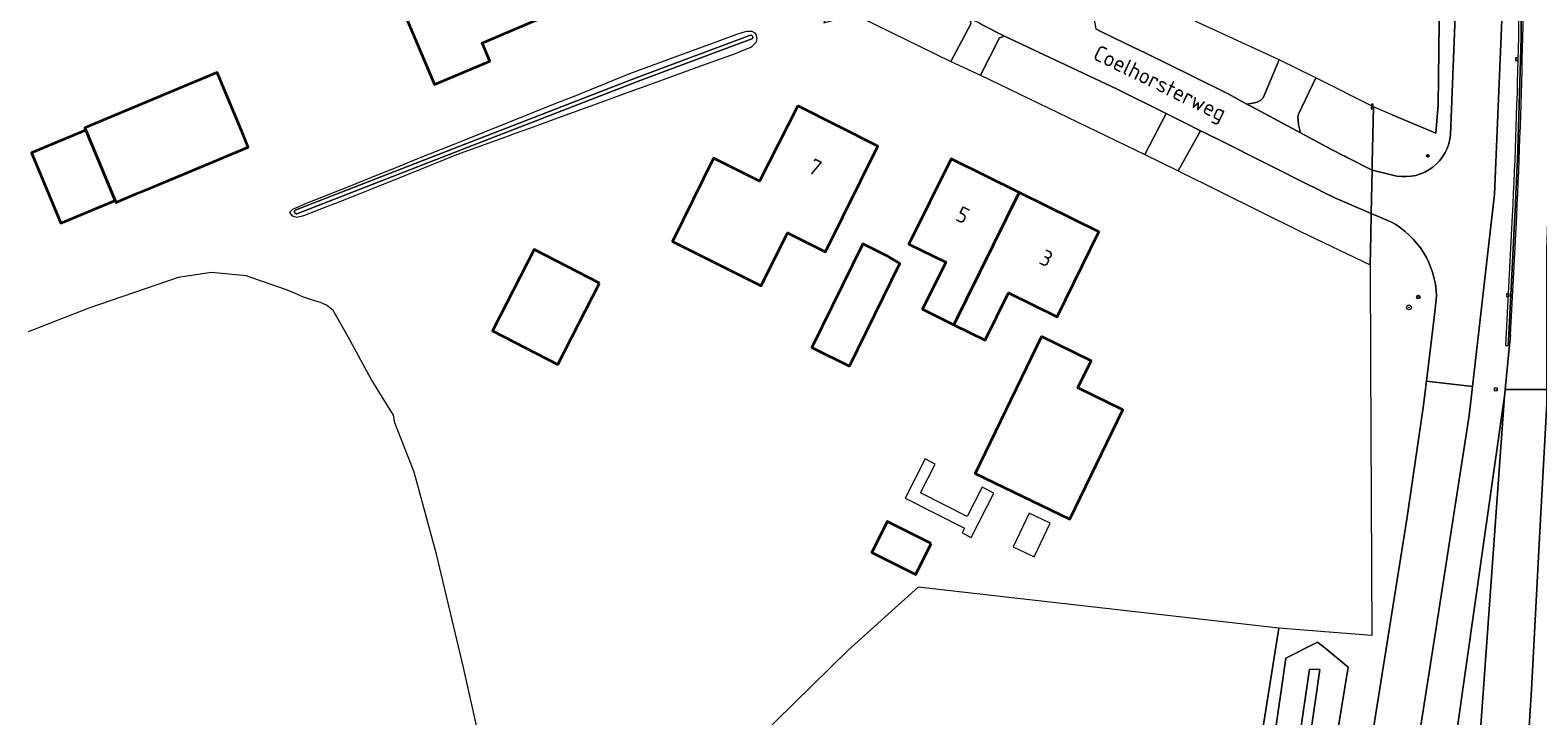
# Model space of a CAD drawing. Header units: metres. Extents: x 152391 to 157968, y 462336 to 467280.
# Tile 320 of 656: x 153660 to 153788, y 465782 to 465840. Entities that reach past the tile are written whole.
import ezdxf
from ezdxf.enums import TextEntityAlignment as Align

# ---------------------------------------------------------------- set-up
doc = ezdxf.new("R2010")
doc.units = ezdxf.units.M
doc.header["$LTSCALE"] = 0.75
doc.layers.get('0').update_dxf_attribs({"lineweight": 25})
for name, color, linetype, lineweight in [('B-WE-GR-BOOM-S', 251, 'Continuous', 25), ('B-WE-GR-BOUWLAND-GV', 251, 'Continuous', 13), ('B-WE-GR-GRAS-GV', 251, 'Continuous', 13), ('B-WE-GR-GROENVOORZIENING-GV', 251, 'Continuous', 18), ('B-WE-GR-HAAG-G', 251, 'GR-HAAG1', 13), ('B-WE-IE-MEUBILAIR_WEGMEUBILAIR-GV', 251, 'Continuous', 18), ('B-WE-IE-MEUBILAIR_WEGMEUBILAIR-S', 251, 'Continuous', 25), ('B-WE-IE-MEUBILAIR_WEGMEUBILAIR_PAAL-S', 251, 'Continuous', 25), ('B-WE-OG-BEBOUWING-GV', 6, 'Continuous', 35), ('B-WE-OG-BEBOUWING-T18', 1, 'Continuous', 18), ('B-WE-OG-BEBOUWING_LOODS-GV', 6, 'Continuous', 35), ('B-WE-OG-BEBOUWING_LUIFEL-GV', 6, 'Continuous', 18), ('B-WE-OG-TOPOGRAFIE-T18', 1, 'Continuous', 18), ('B-WE-OG-WATER-GV', 251, 'Continuous', 18), ('B-WE-OG-WATER_SLOOT-GV', 251, 'Continuous', 18), ('B-WE-OG-WEG-GV', 251, 'Continuous', 18), ('B-WE-RI-GWA_KOLK-S', 251, 'Continuous', 25), ('B-WE-RI-HWA_GOOT_LIJNGOOT-G', 251, 'Continuous', 18), ('B-WE-VH-VERHARDING_ASFALT-GV', 251, 'Continuous', 18), ('B-WE-VH-VERHARDING_GESLOTEN-GV', 251, 'Continuous', 18), ('B-WE-VH-VERHARDING_STRAATBAKSTEEN-GV', 251, 'Continuous', 18), ('X-XX-AL-VERWIJZING-S', 251, 'Continuous', 25)]:
    doc.layers.add(name, color=color, linetype=linetype, lineweight=lineweight)
doc.styles.add('NLCS-ISO', font='isocpeur.ttf')
doc.styles.add('NLCS-ISO-ANNOTATIVE-T18', font='NLCS-ISO.ttf', dxfattribs={"height": 1.8})
doc.styles.add('NLCS-ISO-M750-T18', font='NLCS-ISO.ttf', dxfattribs={"height": 1.35})
doc.linetypes.add('GR-HAAG1', pattern='A,6,[176,NLCS.SHX,S=0.125,R=0,X=0,Y=0],-2', length=8)

# ---------------------------------------------------------------- blocks, each defined once
blk = doc.blocks.new('SIE-WEG_VERKEERSBORD-SO')
at = {"color": 0, "linetype": 'ByBlock', "lineweight": 18}
blk.add_lwpolyline([(-1.125, -1.125), (1.125, -1.125), (1.125, 1.125), (-1.125, 1.125)], close=True, dxfattribs=at)
at = {"color": 0, "linetype": 'ByBlock', "lineweight": 18, "style": 'NLCS-ISO'}
blk.add_text('vb', height=1.5, dxfattribs=at).set_placement((0, 0), align=Align.MIDDLE_CENTER)
blk = doc.blocks.new('SIE-WEG_PAAL_GRENSPAAL-SO')
at = {"linetype": 'ByBlock', "lineweight": 18}
h = blk.add_hatch(color=0, dxfattribs=at)
h.dxf.hatch_style = 1
h.paths.add_polyline_path([(0.90625, -0.5), (0.875, 0), (-0.875, 0), (-0.90625, -0.5)])
h.paths.add_polyline_path([(-0.8125, 1), (-0.84375, 0.5), (0.84375, 0.5), (0.8125, 1)])
at = {"color": 0, "linetype": 'ByBlock', "lineweight": 18}
blk.add_lwpolyline([(-1, -2), (1, -2), (0.75, 2), (-0.75, 2)], close=True, dxfattribs=at)
for points in [[(0.875, 0), (-0.875, 0)], [(0.84375, 0.5), (-0.84375, 0.5)], [(0.8125, 1), (-0.8125, 1)], [(0.90625, -0.5), (-0.90625, -0.5)]]:
    blk.add_lwpolyline(points, dxfattribs=at)
blk = doc.blocks.new('SIE-WEG_PAAL_VERKEERSBORD-SO')
at = {"color": 0, "linetype": 'ByBlock', "lineweight": 18}
blk.add_circle((0, 0), 1.5, dxfattribs=at)
at = {"color": 0, "linetype": 'ByBlock', "lineweight": 18, "style": 'NLCS-ISO'}
blk.add_text('vb', height=1.5, dxfattribs=at).set_placement((0, 0.1), align=Align.MIDDLE_CENTER)
blk = doc.blocks.new('SAL-VERWIJZING_SYMBOOL-SO')
at = {"color": 0, "linetype": 'ByBlock', "lineweight": -2}
blk.add_circle((0, 0), 0.9, dxfattribs=at)
at = {"color": 0, "linetype": 'ByBlock', "lineweight": -2, "style": 'NLCS-ISO-ANNOTATIVE-T18'}
blk.add_attdef('SYMBOOL', (2.5, -2.5), '', height=1.8, dxfattribs=at)
blk = doc.blocks.new('SIE-WEG_PAAL_HECTOMETERPAAL-SO')
at = {"color": 0, "linetype": 'ByBlock', "lineweight": 18}
blk.add_lwpolyline([(-1.44375, -0.94375), (1.44375, -0.94375), (1.44375, 0.94375), (-1.44375, 0.94375)], close=True, dxfattribs=at)
at = {"color": 0, "linetype": 'ByBlock', "lineweight": 18, "style": 'NLCS-ISO'}
blk.add_text('hm', height=1.5, dxfattribs=at).set_placement((0, 0), align=Align.MIDDLE_CENTER)
at = {"style": 'NLCS-ISO'}
blk.add_attdef('WAARDE', (2.13125, -1.69375), '', height=1.5, dxfattribs=at)
blk = doc.blocks.new('SRI-KOLK-SO')
at = {"color": 0, "linetype": 'ByBlock', "lineweight": 18}
blk.add_lwpolyline([(-1.125, -1.125), (1.125, -1.125), (1.125, 1.125), (-1.125, 1.125)], close=True, dxfattribs=at)
at = {"color": 0, "linetype": 'ByBlock', "lineweight": 18, "style": 'NLCS-ISO'}
blk.add_text('k', height=1.5, dxfattribs=at).set_placement((0, 0), align=Align.MIDDLE_CENTER)
blk = doc.blocks.new('SGR-BOOM_01-SO')
at = {"linetype": 'ByBlock', "lineweight": 18}
h = blk.add_hatch(color=0, dxfattribs=at)
h.dxf.hatch_style = 1
edge = h.paths.add_edge_path()
edge.add_arc((0, 0), 0.25, 0, 360)
at = {"color": 0, "linetype": 'ByBlock', "lineweight": 18}
for radius in [2, 0.25]:
    blk.add_circle((0, 0), radius, dxfattribs=at)

msp = doc.modelspace()

# ---------------------------------------------------------------- linework, layer by layer
at = {"layer": 'B-WE-GR-BOUWLAND-GV'}
msp.add_lwpolyline([(153762.07, 465763.05), (153766.27, 465789.32), (153735.71, 465792.78), (153729.75, 465787.42), (153714.52, 465772.48)], dxfattribs=at)
at = {"layer": 'B-WE-GR-GRAS-GV'}
msp.add_lwpolyline([(153700.39, 465771.71), (153697.18, 465785.98), (153694.9, 465795.58), (153693.02, 465802.52), (153691.37, 465806.71), (153691.26, 465807.36), (153689.36, 465810.42), (153687.43, 465813.99), (153686.14, 465816.23), (153685.58, 465816.67), (153685.08, 465816.89), (153684.48, 465817.08), (153683.63, 465817.35), (153682.86, 465817.69), (153682.2, 465817.98), (153678.79, 465819.17), (153675.83, 465819.45), (153673.02, 465819.01), (153665.44, 465816.43), (153660.3, 465814.42)], dxfattribs=at)
at = {"layer": 'B-WE-GR-GROENVOORZIENING-GV'}
for points in [[(153785.32, 465861.77), (153785.29, 465844.23), (153784.53, 465826.09), (153782.67, 465809.78), (153782.39, 465807.34), (153779.64, 465789.72), (153776.55, 465769.91), (153772.73, 465747.18), (153770.57, 465735.91)], [(153780.8, 465831.14), (153781.17, 465840.47), (153781.41, 465851.05), (153781.34, 465858.5), (153781.21, 465859.67), (153779.59, 465861.34), (153779.6, 465860.81), (153779.75, 465854.06), (153779.86, 465842.92), (153779.76, 465833.64), (153779.55, 465831.24), (153775.87, 465832.8), (153774.28, 465833.47), (153774.18, 465828.69), (153774.17, 465828.11), (153776.27, 465827.62)], [(153775.74, 465823.75), (153774.09, 465824.45), (153774.05, 465822.58), (153774, 465820.09), (153774.04, 465811.83), (153774.15, 465788.69), (153770.52, 465788.98), (153766.27, 465789.32), (153762.07, 465763.05), (153762, 465762.59), (153765.78, 465761.82), (153767.2, 465761.53), (153769.76, 465762.15), (153771.31, 465764.92), (153771.55, 465764.92), (153772.01, 465767.26), (153773.43, 465775.54), (153777.12, 465798.54), (153778.49, 465808), (153778.77, 465810.25), (153779.5, 465816.34), (153779.62, 465817.47)], [(153781.27, 465779.96), (153785.41, 465809.16), (153785.44, 465809.54), (153785.88, 465814.16), (153785.74, 465814.18), (153786.27, 465824.24)]]:
    msp.add_lwpolyline(points, dxfattribs=at)
for points in [[(153786.78, 465839.36, 0.001599), (153787.02, 465855.62)], [(153786.27, 465824.24, 0.006351), (153786.78, 465839.36)], [(153776.27, 465827.62, 0.442495), (153780.8, 465831.14)], [(153779.62, 465817.47, 0.267768), (153775.74, 465823.75)]]:
    msp.add_lwpolyline(points, format="xyb", dxfattribs=at)
msp.add_lwpolyline([(153768.71, 465765.16), (153766.51, 465763.94), (153766.14, 465764.1), (153763.76, 465765.11), (153766.85, 465786.76), (153769.55, 465788.14), (153770.29, 465787.53), (153772.13, 465786.01)], close=True, dxfattribs=at)
at = {"layer": 'B-WE-GR-HAAG-G'}
msp.add_lwpolyline([(153775.87, 465832.8), (153779.55, 465831.24), (153779.76, 465833.64), (153779.86, 465842.92), (153779.75, 465854.06), (153779.6, 465860.81)], dxfattribs=at)
at = {"layer": 'B-WE-IE-MEUBILAIR_WEGMEUBILAIR-GV'}
for points in [[(153786.79, 465855.62, -0.001599), (153786.56, 465839.36)], [(153786.78, 465839.36, 0.001599), (153787.02, 465855.62)], [(153786.56, 465839.36, -0.006484), (153786.04, 465824.25)], [(153786.27, 465824.24, 0.006351), (153786.78, 465839.36)]]:
    msp.add_lwpolyline(points, format="xyb", dxfattribs=at)
msp.add_lwpolyline([(153786.04, 465824.25), (153785.53, 465814.35), (153785.46, 465813.27), (153785.69, 465813.27), (153785.74, 465814.18), (153786.27, 465824.24)], dxfattribs=at)
at = {"layer": 'B-WE-OG-BEBOUWING-GV'}
for points in [[(153696.45, 465847.77), (153690.89, 465845.39), (153690.73, 465845.33), (153690.68, 465845.3), (153690.55, 465845.25), (153694.72, 465835.37), (153699.42, 465837.36), (153698.77, 465838.89), (153699.07, 465839.02), (153706.07, 465841.98), (153703.12, 465848.96), (153702.9, 465849.48), (153702.54, 465850.34), (153701.76, 465850.01)], [(153674.76, 465828.32), (153678.95, 465830.07), (153678.54, 465831.06), (153676.31, 465836.38), (153673.6, 465835.25), (153665.11, 465831.7), (153665.2, 465831.5), (153667.68, 465825.55), (153667.75, 465825.39), (153669.53, 465826.13), (153670.84, 465826.68), (153670.85, 465826.68)], [(153725.51, 465833.57), (153722.27, 465827.17), (153718.37, 465829.12), (153714.91, 465822.07), (153722.42, 465818.31), (153724.63, 465822.81), (153727.86, 465821.19), (153732.3, 465830.16)], [(153738.72, 465815.01), (153744.26, 465826.22), (153738.49, 465829.07), (153734.93, 465821.86), (153738.04, 465820.33), (153736.07, 465816.33)], [(153738.72, 465815.01), (153741.38, 465813.7), (153743.37, 465817.73), (153747.47, 465815.7), (153751.01, 465822.89), (153744.26, 465826.22)], [(153729.89, 465811.5), (153734.15, 465820.22), (153733.1, 465820.82), (153731.01, 465821.87), (153726.7, 465813.1)], [(153708.71, 465818.55), (153703.17, 465821.39), (153699.64, 465814.5), (153705.19, 465811.66)], [(153746.17, 465814.01), (153740.54, 465802.43), (153748.55, 465798.54), (153753.04, 465807.8), (153749.23, 465809.67), (153750.36, 465811.97)], [(153736.81, 465796.49), (153733.08, 465798.34), (153731.78, 465795.72), (153735.52, 465793.87)]]:
    msp.add_lwpolyline(points, close=True, dxfattribs=at)
at = {"layer": 'B-WE-OG-BEBOUWING_LOODS-GV'}
msp.add_lwpolyline([(153665.2, 465831.5), (153660.58, 465829.57), (153663.07, 465823.62), (153667.68, 465825.55)], close=True, dxfattribs=at)
at = {"layer": 'B-WE-OG-BEBOUWING_LUIFEL-GV'}
for points in [[(153740.2, 465797), (153742.11, 465800.75), (153741.12, 465801.25), (153739.86, 465798.76), (153735.9, 465800.78), (153737.14, 465803.22), (153736.29, 465803.65), (153734.6, 465800.34), (153739.62, 465797.78), (153739.43, 465797.39)], [(153746.89, 465798.21), (153745.12, 465799.06), (153743.76, 465796.2), (153745.53, 465795.35)]]:
    msp.add_lwpolyline(points, close=True, dxfattribs=at)
at = {"layer": 'B-WE-OG-WATER-GV'}
msp.add_lwpolyline([(153768.85, 465785.84), (153766.06, 465766.7), (153766.99, 465766.71), (153769.75, 465785.81)], close=True, dxfattribs=at)
at = {"layer": 'B-WE-OG-WATER_SLOOT-GV'}
for points in [[(153721.53, 465838.53), (153721.61, 465838.6), (153722.01, 465838.98), (153722.05, 465839.17), (153722.08, 465839.29), (153721.97, 465839.67), (153721.83, 465839.76), (153721.64, 465839.87), (153721.18, 465839.87), (153721.05, 465839.83), (153720.33, 465839.62), (153718.11, 465838.8), (153716.47, 465838.19), (153711.26, 465836.27), (153706.47, 465834.34), (153704.78, 465833.67), (153703.18, 465833.03), (153701.13, 465832.21), (153700.85, 465832.09), (153697.08, 465830.58), (153696.37, 465830.29), (153693.16, 465829.01), (153691.45, 465828.32), (153689.18, 465827.41), (153687.58, 465826.77), (153683.85, 465825.28), (153682.7, 465824.79), (153682.45, 465824.53), (153682.68, 465824.25), (153683.08, 465824.12), (153683.66, 465824.28), (153686.34, 465825.31), (153686.38, 465825.32), (153687.32, 465825.7), (153689.29, 465826.49), (153692.16, 465827.64), (153693.48, 465828.17), (153696.63, 465829.44), (153701.1, 465831.06), (153701.44, 465831.18), (153702.8, 465831.68), (153705.5, 465832.66), (153708.53, 465833.76), (153711.3, 465834.77), (153712.97, 465835.37), (153716.98, 465836.83), (153720.22, 465838), (153720.77, 465838.22)], [(153766.14, 465764.1), (153766.51, 465763.94), (153768.71, 465765.16), (153772.13, 465786.01), (153770.29, 465787.53), (153769.55, 465788.14), (153766.85, 465786.76), (153763.76, 465765.11)], [(153768.85, 465785.84), (153769.75, 465785.81), (153766.99, 465766.71), (153766.06, 465766.7)]]:
    msp.add_lwpolyline(points, close=True, dxfattribs=at)
for points in [[(153682.94, 465824.73), (153696.87, 465830.16), (153711.82, 465835.95), (153721.5, 465839.55)], [(153721.5, 465839.55), (153711.82, 465835.95), (153696.87, 465830.16), (153682.94, 465824.73)], [(153721.62, 465839.23), (153711.94, 465835.63), (153696.99, 465829.84), (153683.07, 465824.41)], [(153683.07, 465824.41), (153696.99, 465829.84), (153711.94, 465835.63), (153721.62, 465839.23)]]:
    msp.add_lwpolyline(points, dxfattribs=at)
for points in [[(153721.5, 465839.55, -0.788478), (153721.62, 465839.23)], [(153721.62, 465839.23, 0.788478), (153721.5, 465839.55)], [(153683.07, 465824.41, -0.771198), (153682.94, 465824.73)], [(153682.94, 465824.73, 0.771198), (153683.07, 465824.41)]]:
    msp.add_lwpolyline(points, format="xyb", dxfattribs=at)
at = {"layer": 'B-WE-OG-WEG-GV'}
for points in [[(153733.51, 465844.32), (153732.87, 465844.17), (153732.29, 465843.98), (153731.31, 465843.59), (153730, 465843.13), (153729.31, 465842.86), (153728.78, 465842.48), (153728.3, 465841.83), (153727.72, 465840.61), (153729.25, 465841.03), (153729.32, 465840.98), (153729.64, 465841.63), (153738.47, 465837.33), (153739.14, 465838.58), (153740.17, 465840.52), (153740.1, 465840.96), (153738.23, 465841.91), (153733.82, 465844.16)], [(153766.29, 465837.46), (153751.12, 465844.46), (153750.35, 465842.87), (153750.32, 465842.32), (153750.52, 465841.33), (153750.75, 465840.08), (153751.13, 465839.89), (153753.23, 465838.88), (153755.05, 465837.99), (153758.88, 465836.1), (153761.98, 465834.57), (153763.23, 465833.89), (153763.56, 465833.71), (153764.06, 465833.78), (153764.42, 465833.87), (153764.75, 465834.05), (153764.94, 465834.25)], [(153768.1, 465831.27), (153770.36, 465830.05), (153770.82, 465829.82), (153770.83, 465829.81), (153771.71, 465829.36), (153771.86, 465829.29), (153771.95, 465829.24), (153774.17, 465828.11), (153774.18, 465828.69), (153774.28, 465833.47), (153769.39, 465835.95), (153767.92, 465832.86), (153767.88, 465832.62), (153767.89, 465832.31), (153767.94, 465831.95)], [(153774.09, 465824.45), (153771.05, 465825.74), (153769.95, 465826.29), (153769.16, 465826.69), (153769.14, 465826.7), (153768.94, 465826.8), (153765.31, 465828.61), (153761.15, 465830.7), (153760.38, 465831.08), (153759.93, 465831.31), (153759.63, 465831.46), (153757.74, 465828.05), (153768.09, 465822.92), (153774, 465820.09), (153774.05, 465822.58)]]:
    msp.add_lwpolyline(points, close=True, dxfattribs=at)
at = {"layer": 'B-WE-RI-HWA_GOOT_LIJNGOOT-G'}
for points in [[(153786.93, 465839.35, 0.001599), (153787.17, 465855.61)], [(153786.42, 465824.24, 0.00635), (153786.93, 465839.35)]]:
    msp.add_lwpolyline(points, format="xyb", dxfattribs=at)
msp.add_lwpolyline([(153785.88, 465814.16), (153786.42, 465824.24)], dxfattribs=at)
at = {"layer": 'B-WE-VH-VERHARDING_ASFALT-GV'}
msp.add_lwpolyline([(153741.08, 465840.46), (153743.03, 465839.47), (153752.52, 465835.01), (153756.72, 465832.91), (153758.3, 465832.12), (153759.63, 465831.46), (153759.93, 465831.31), (153760.38, 465831.08), (153761.15, 465830.7), (153765.31, 465828.61), (153768.94, 465826.8), (153769.14, 465826.7), (153769.16, 465826.69), (153769.95, 465826.29), (153771.05, 465825.74), (153774.09, 465824.45), (153774.17, 465828.11), (153771.95, 465829.24), (153771.86, 465829.29), (153771.71, 465829.36), (153770.83, 465829.81), (153770.82, 465829.82), (153770.36, 465830.05), (153768.1, 465831.27), (153763.95, 465833.5), (153763.56, 465833.71), (153763.23, 465833.89), (153761.98, 465834.57), (153758.88, 465836.1), (153755.05, 465837.99), (153753.23, 465838.88), (153751.13, 465839.89), (153750.75, 465840.08)], dxfattribs=at)
at = {"layer": 'B-WE-VH-VERHARDING_GESLOTEN-GV'}
for points in [[(153786.27, 465824.24), (153785.74, 465814.18), (153785.88, 465814.16), (153785.44, 465809.54), (153788.97, 465809.53), (153788.98, 465821.4), (153789.36, 465832.36), (153789.89, 465845.87), (153790.1, 465857.08), (153790.33, 465868.55), (153790.33, 465880.75), (153790.35, 465892.95), (153789.97, 465905.21), (153789.72, 465912.9), (153786.46, 465912.79), (153786.56, 465909.48)], [(153780.88, 465871.66), (153781.21, 465859.67), (153781.34, 465858.5), (153781.41, 465851.05), (153781.17, 465840.47), (153780.8, 465831.14)], [(153779.62, 465817.47), (153779.5, 465816.34), (153778.77, 465810.25), (153782.67, 465809.78), (153784.53, 465826.09), (153785.29, 465844.23), (153785.32, 465861.77)], [(153774.17, 465828.11), (153774.09, 465824.45), (153775.74, 465823.75)], [(153776.27, 465827.62), (153774.17, 465828.11)], [(153770.57, 465735.91), (153772.73, 465747.18), (153776.55, 465769.91), (153779.64, 465789.72), (153782.39, 465807.34), (153782.67, 465809.78), (153778.77, 465810.25), (153778.49, 465808), (153777.12, 465798.54), (153773.43, 465775.54), (153772.01, 465767.26), (153771.55, 465764.92), (153769.77, 465754.63), (153769.69, 465754.04), (153769.57, 465753.18), (153769.11, 465749.86), (153769, 465749.27), (153766.86, 465737.47)], [(153778.52, 465713.53), (153785.39, 465808.97), (153785.41, 465809.16), (153781.27, 465779.96)]]:
    msp.add_lwpolyline(points, dxfattribs=at)
for points in [[(153787.02, 465855.62, -0.001599), (153786.78, 465839.36)], [(153786.78, 465839.36, -0.006351), (153786.27, 465824.24)], [(153780.8, 465831.14, -0.442495), (153776.27, 465827.62)], [(153775.74, 465823.75, -0.267768), (153779.62, 465817.47)]]:
    msp.add_lwpolyline(points, format="xyb", dxfattribs=at)
for points in [[(153785.41, 465809.16), (153785.39, 465808.97), (153778.52, 465713.53), (153782.78, 465713.31), (153782.89, 465714.72), (153784.65, 465738.84), (153786.28, 465762.38), (153787.66, 465784.1), (153788.35, 465796.96), (153788.97, 465808.36), (153788.97, 465809.53), (153785.44, 465809.54)], [(153788.97, 465809.53), (153788.97, 465808.36), (153788.35, 465796.96), (153787.66, 465784.1), (153786.28, 465762.38), (153784.65, 465738.84), (153782.89, 465714.72), (153782.78, 465713.31), (153786.02, 465713.14), (153786.85, 465724.18), (153788.66, 465749.2), (153790.9, 465784.07), (153792.31, 465809.52)]]:
    msp.add_lwpolyline(points, close=True, dxfattribs=at)
at = {"layer": 'B-WE-VH-VERHARDING_STRAATBAKSTEEN-GV'}
for points in [[(153739.14, 465838.58), (153738.47, 465837.33), (153741, 465836.17), (153742.61, 465839.32), (153743.03, 465839.47), (153741.08, 465840.46), (153740.74, 465840.64), (153740.45, 465840.78), (153740.42, 465840.8), (153740.1, 465840.96), (153740.17, 465840.52)], [(153754.92, 465829.45), (153756.72, 465832.91), (153752.52, 465835.01), (153743.03, 465839.47), (153742.61, 465839.32), (153741, 465836.17)], [(153766.29, 465837.46), (153764.94, 465834.25), (153764.75, 465834.05), (153764.42, 465833.87), (153764.06, 465833.78), (153763.56, 465833.71), (153763.95, 465833.5), (153768.1, 465831.27), (153767.94, 465831.95), (153767.89, 465832.31), (153767.88, 465832.62), (153767.92, 465832.86), (153769.39, 465835.95)], [(153759.63, 465831.46), (153758.3, 465832.12), (153756.72, 465832.91), (153754.92, 465829.45), (153757.74, 465828.05)]]:
    msp.add_lwpolyline(points, close=True, dxfattribs=at)

# ---------------------------------------------------------------- block references
at = {"layer": 'B-WE-GR-BOOM-S', "xscale": 0.1, "yscale": 0.1, "zscale": 0.1}
msp.add_blockref('SGR-BOOM_01-SO', (153777.29, 465816.49), dxfattribs=at)
at = {"layer": 'B-WE-IE-MEUBILAIR_WEGMEUBILAIR-S', "xscale": 0.1, "yscale": 0.1, "zscale": 0.1}
for name, p in [('SIE-WEG_PAAL_GRENSPAAL-SO', (153774.19, 465833.51)), ('SIE-WEG_PAAL_VERKEERSBORD-SO', (153778.08, 465817.37)), ('SIE-WEG_VERKEERSBORD-SO', (153778.08, 465817.37))]:
    msp.add_blockref(name, p, dxfattribs=at)
at = {"layer": 'B-WE-IE-MEUBILAIR_WEGMEUBILAIR_PAAL-S', "xscale": 0.1, "yscale": 0.1, "zscale": 0.1}
msp.add_blockref('SIE-WEG_PAAL_HECTOMETERPAAL-SO', (153784.65, 465809.54), dxfattribs=at)
at = {"layer": 'B-WE-RI-GWA_KOLK-S', "xscale": 0.1, "yscale": 0.1, "zscale": 0.1}
for p in [(153786.43, 465837.51), (153785.65, 465817.52)]:
    msp.add_blockref('SRI-KOLK-SO', p, dxfattribs=at)
at = {"layer": 'X-XX-AL-VERWIJZING-S', "xscale": 0.1, "yscale": 0.1, "zscale": 0.1}
msp.add_blockref('SAL-VERWIJZING_SYMBOOL-SO', (153778.88, 465829.33), dxfattribs=at)

# ---------------------------------------------------------------- texts
at = {"layer": 'B-WE-OG-BEBOUWING-T18', "style": 'NLCS-ISO-M750-T18'}
for s, rotation, p in [('7', 333.3, (153726.98, 465828.36)), ('5', 333.5, (153739.49, 465824.32)), ('3', 333.8, (153746.57, 465820.65))]:
    msp.add_text(s, height=1.35, rotation=rotation, dxfattribs=at).set_placement(p, align=Align.MIDDLE)
at = {"layer": 'B-WE-OG-TOPOGRAFIE-T18', "style": 'NLCS-ISO-M750-T18'}
msp.add_text('Coelhorsterweg', height=1.35, rotation=333.9, dxfattribs=at).set_placement((153756.11, 465835.31), align=Align.MIDDLE)

doc.saveas('drawing.dxf')
